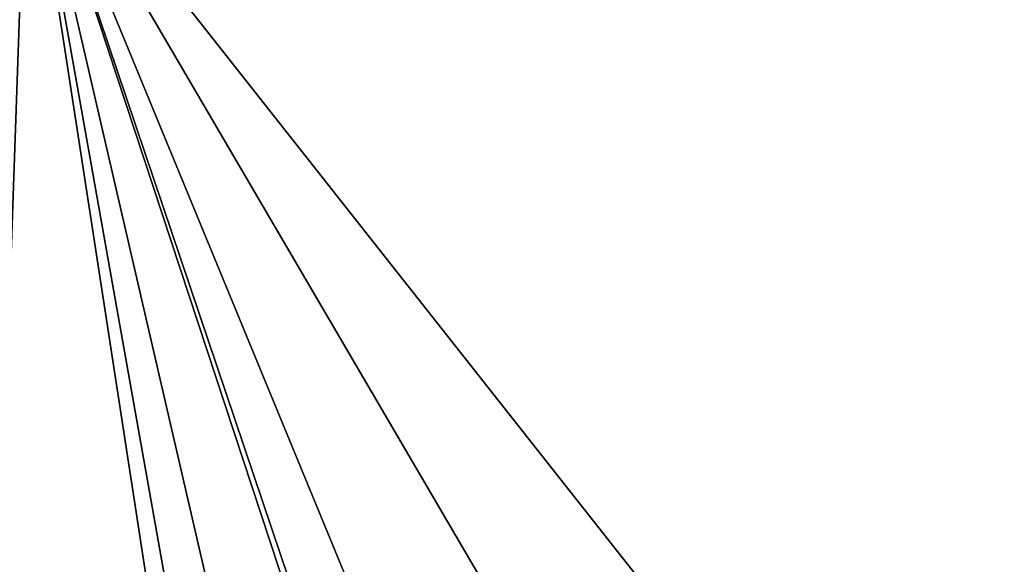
# Model space of a CAD drawing. Header units: inches. Extents: x -9.7 to 9.7, y -2.4 to 4.3.
# Tile 500 of 656: x -4.405 to -3.601, y 1.956 to 2.401. Entities that reach past the tile are written whole.
import ezdxf

# ---------------------------------------------------------------- set-up
doc = ezdxf.new("R2010")
doc.units = ezdxf.units.IN
doc.header["$LTSCALE"] = 101.851852
doc.header["$MEASUREMENT"] = 0
for name, color, linetype in [('11490', 7, 'CONTINUOUS'), ('11747', 7, 'CONTINUOUS'), ('11751', 7, 'CONTINUOUS'), ('11758', 7, 'CONTINUOUS')]:
    doc.layers.add(name, color=color, linetype=linetype)

msp = doc.modelspace()

# ---------------------------------------------------------------- linework, layer by layer
at = {"layer": '11490', "linetype": 'CONTINUOUS'}
for points in [[(-4.50204, -0.36218, 5.39834), (-4.39938, 2.57785, 5.501), (-3.94583, -0.36218, 5.39834), (-4.50204, -0.36218, 5.39834)], [(-3.63456, 0.25651, 5.41994), (-4.39938, 2.57785, 5.501), (-3.61543, 0.25651, 5.41994), (-3.63456, 0.25651, 5.41994)], [(-3.93433, -0.03312, 5.40983), (-4.39938, 2.57785, 5.501), (-3.84279, 0.17233, 5.417), (-3.93433, -0.03312, 5.40983)], [(-3.61543, 0.25651, 5.41994), (-4.39938, 2.57785, 5.501), (-3.40719, 0.17231, 5.417), (-3.61543, 0.25651, 5.41994)], [(-3.84279, 0.17233, 5.417), (-4.39938, 2.57785, 5.501), (-3.63456, 0.25651, 5.41994), (-3.84279, 0.17233, 5.417)], [(-4.39938, 2.57785, 5.501), (-2.67768, -0.36166, 5.39835), (-3.40719, 0.17231, 5.417), (-4.39938, 2.57785, 5.501)], [(-2.57501, 2.57785, 5.501), (-2.67768, -0.36166, 5.39835), (-4.39938, 2.57785, 5.501), (-2.57501, 2.57785, 5.501)], [(-3.94583, -0.36218, 5.39834), (-4.39938, 2.57785, 5.501), (-3.93433, -0.03312, 5.40983), (-3.94583, -0.36218, 5.39834)]]:
    msp.add_3dface(points, dxfattribs=at)
at = {"layer": '11747', "linetype": 'CONTINUOUS'}
for points in [[(-4.39938, 2.57785, 5.501), (-4.7392, -0.36134, 5.44511), (-4.71133, 2.58072, 5.58458), (-4.39938, 2.57785, 5.501)], [(-4.39938, 2.57785, 5.501), (-4.50204, -0.36218, 5.39834), (-4.7392, -0.36134, 5.44511), (-4.39938, 2.57785, 5.501)]]:
    msp.add_3dface(points, dxfattribs=at)
at = {"layer": '11751', "linetype": 'CONTINUOUS'}
msp.add_3dface([(-4.39938, 2.57785, 9.549), (-4.71137, 2.58072, 9.4654), (-4.50204, -0.36218, 9.65166), (-4.39938, 2.57785, 9.549)], dxfattribs=at)
at = {"layer": '11758', "linetype": 'CONTINUOUS'}
for points in [[(-4.39938, 2.57785, 9.549), (-4.50204, -0.36218, 9.65166), (-3.44596, 1.37011, 9.59117), (-4.39938, 2.57785, 9.549)], [(-1.86647, 2.57785, 9.549), (-4.39938, 2.57785, 9.549), (-3.44596, 1.37011, 9.59117), (-1.86647, 2.57785, 9.549)]]:
    msp.add_3dface(points, dxfattribs=at)

doc.saveas('drawing.dxf')
